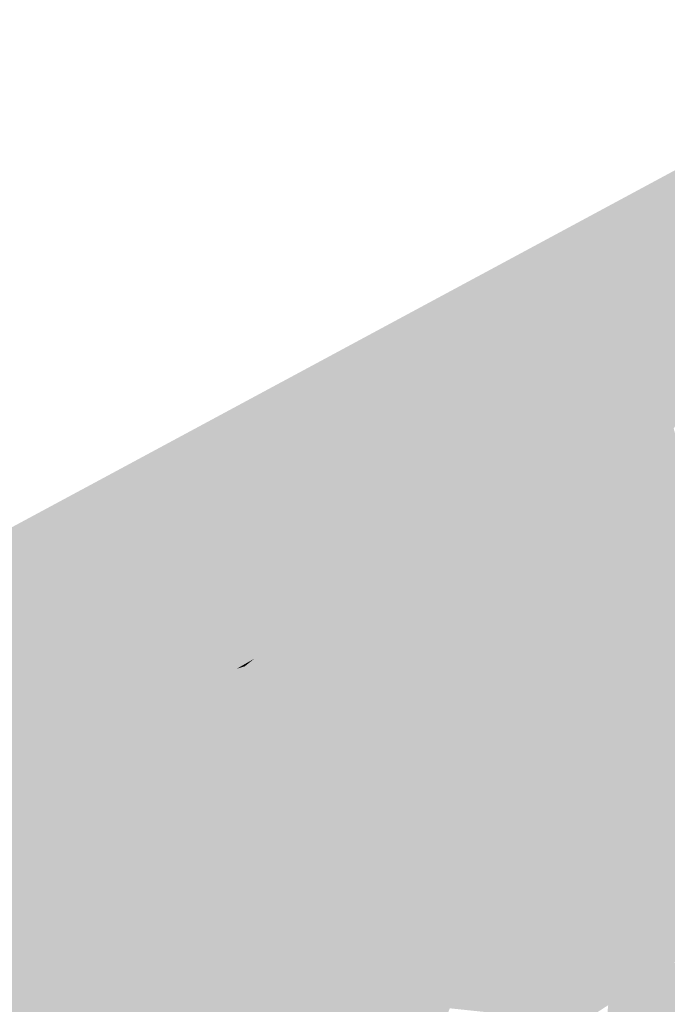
# Model space of a CAD drawing. Header units: metres. Extents: x 164696 to 183842, y 382615 to 387356.
# Tile 972 of 1056: x 182760.87 to 182762.19, y 386677.88 to 386679.9. Entities that reach past the tile are written whole.
import ezdxf

# ---------------------------------------------------------------- set-up
doc = ezdxf.new("R2010")
doc.units = ezdxf.units.M
doc.layers.add('C3D-SURFACE_TINSURFACE', color=7, linetype='Continuous')

msp = doc.modelspace()

# ---------------------------------------------------------------- linework, layer by layer
at = {"layer": 'C3D-SURFACE_TINSURFACE', "color": 11, "linetype": 'Continuous', "lineweight": -3, "true_color": 0xff8585}
for points in [[(182759.8842, 386678.3368), (182766.0202, 386681.6256), (182766.5876, 386681.9462)], [(182759.8842, 386678.3368), (182764.3063, 386680.694), (182766.0202, 386681.6256)], [(182759.8842, 386678.3368), (182763.8544, 386680.4186), (182764.9866, 386681.0465)], [(182759.8842, 386678.3368), (182764.9866, 386681.0465), (182764.3063, 386680.694)], [(182759.8842, 386678.3368), (182762.628, 386679.7557), (182763.8544, 386680.4186)], [(182759.8842, 386678.3368), (182761.1702, 386678.8576), (182762.628, 386679.7557)], [(182761.1702, 386678.8576), (182762.0211, 386678.9597), (182762.628, 386679.7557)], [(182762.628, 386679.7557), (182762.0211, 386678.9597), (182762.0593, 386678.9806)], [(182762.0975, 386679.0015), (182762.628, 386679.7557), (182762.0593, 386678.9806)], [(182762.0975, 386679.0015), (182762.1337, 386679.0214), (182762.628, 386679.7557)], [(182762.1337, 386679.0214), (182762.1685, 386679.0399), (182762.628, 386679.7557)], [(182762.1685, 386679.0399), (182762.2034, 386679.0584), (182762.628, 386679.7557)], [(182762.3044, 386678.7155), (182762.2034, 386679.0584), (182762.1685, 386679.0399)], [(182762.3044, 386678.7155), (182762.1685, 386679.0399), (182762.1337, 386679.0214)], [(182762.3044, 386678.7155), (182762.1337, 386679.0214), (182762.0975, 386679.0015)], [(182762.3044, 386678.7155), (182762.0975, 386679.0015), (182762.0593, 386678.9806)], [(182762.3044, 386678.7155), (182762.0593, 386678.9806), (182762.0211, 386678.9597)], [(182761.1702, 386678.8576), (182761.9829, 386678.9388), (182762.0211, 386678.9597)], [(182762.3044, 386678.7155), (182762.0211, 386678.9597), (182761.9829, 386678.9388)], [(182761.1702, 386678.8576), (182761.9447, 386678.9179), (182761.9829, 386678.9388)], [(182762.3044, 386678.7155), (182761.9829, 386678.9388), (182761.9447, 386678.9179)], [(182761.1702, 386678.8576), (182761.9066, 386678.897), (182761.9447, 386678.9179)], [(182762.2982, 386678.6689), (182761.9447, 386678.9179), (182761.9066, 386678.897)], [(182762.2982, 386678.6689), (182762.3044, 386678.7155), (182761.9447, 386678.9179)], [(182761.1702, 386678.8576), (182761.8684, 386678.8762), (182761.9066, 386678.897)], [(182762.2982, 386678.6689), (182761.9066, 386678.897), (182761.8684, 386678.8762)], [(182761.1702, 386678.8576), (182761.8575, 386678.8706), (182761.8684, 386678.8762)], [(182761.1702, 386678.8576), (182761.7158, 386678.8547), (182761.8575, 386678.8706)], [(182762.2982, 386678.6689), (182761.8684, 386678.8762), (182761.8575, 386678.8706)], [(182762.2982, 386678.6689), (182761.8575, 386678.8706), (182761.9137, 386678.8194)], [(182759.8842, 386678.3368), (182760.7853, 386678.2965), (182761.1702, 386678.8576)], [(182760.8123, 386678.3111), (182761.1702, 386678.8576), (182760.7853, 386678.2965)], [(182760.8392, 386678.3256), (182761.1702, 386678.8576), (182760.8123, 386678.3111)], [(182760.8392, 386678.3256), (182760.8662, 386678.3402), (182761.1702, 386678.8576)], [(182761.1702, 386678.8576), (182760.8662, 386678.3402), (182760.8931, 386678.3548)], [(182761.1702, 386678.8576), (182760.8931, 386678.3548), (182760.9201, 386678.3694)], [(182761.1702, 386678.8576), (182760.9201, 386678.3694), (182760.947, 386678.384)], [(182761.1702, 386678.8576), (182760.947, 386678.384), (182760.974, 386678.3986)], [(182761.1702, 386678.8576), (182760.974, 386678.3986), (182761.0009, 386678.4132)], [(182761.1702, 386678.8576), (182761.0009, 386678.4132), (182761.0279, 386678.4278)], [(182761.1875, 386678.8239), (182761.1702, 386678.8576), (182761.0279, 386678.4278)], [(182761.1702, 386678.8576), (182761.1875, 386678.8239), (182761.5584, 386678.7099)], [(182761.1702, 386678.8576), (182761.5584, 386678.7099), (182761.6059, 386678.7375)], [(182761.1702, 386678.8576), (182761.6059, 386678.7375), (182761.6607, 386678.7666)], [(182761.1702, 386678.8576), (182761.6607, 386678.7666), (182761.7155, 386678.7958)], [(182761.1702, 386678.8576), (182761.7155, 386678.7958), (182761.7702, 386678.8249)], [(182761.1702, 386678.8576), (182761.7702, 386678.8249), (182761.7839, 386678.8322)], [(182761.1702, 386678.8576), (182761.7839, 386678.8322), (182761.7158, 386678.8547)], [(182761.1875, 386678.8239), (182761.0279, 386678.4278), (182761.2049, 386678.7902)], [(182761.1875, 386678.8239), (182761.2049, 386678.7902), (182761.5406, 386678.6997)], [(182761.1875, 386678.8239), (182761.5406, 386678.6997), (182761.5584, 386678.7099)], [(182762.2982, 386678.6689), (182761.7702, 386678.8249), (182761.7155, 386678.7958)], [(182762.2982, 386678.6689), (182761.7839, 386678.8322), (182761.7702, 386678.8249)], [(182762.2982, 386678.6689), (182761.9137, 386678.8194), (182761.7839, 386678.8322)], [(182761.0279, 386678.4278), (182761.2687, 386678.6702), (182761.2049, 386678.7902)], [(182761.4696, 386678.6589), (182761.2049, 386678.7902), (182761.2687, 386678.6702)], [(182761.4873, 386678.6691), (182761.2049, 386678.7902), (182761.4696, 386678.6589)], [(182761.5051, 386678.6793), (182761.2049, 386678.7902), (182761.4873, 386678.6691)], [(182761.5051, 386678.6793), (182761.5228, 386678.6895), (182761.2049, 386678.7902)], [(182761.5228, 386678.6895), (182761.5406, 386678.6997), (182761.2049, 386678.7902)], [(182761.5287, 386678.2234), (182761.7155, 386678.7958), (182761.6607, 386678.7666)], [(182761.5287, 386678.2234), (182761.5534, 386678.1798), (182761.7155, 386678.7958)], [(182761.5534, 386678.1798), (182762.2982, 386678.6689), (182761.7155, 386678.7958)], [(182761.504, 386678.2671), (182761.6607, 386678.7666), (182761.6059, 386678.7375)], [(182761.5287, 386678.2234), (182761.6607, 386678.7666), (182761.504, 386678.2671)], [(182761.4633, 386678.3418), (182761.6059, 386678.7375), (182761.5584, 386678.7099)], [(182761.4633, 386678.3418), (182761.4793, 386678.3107), (182761.6059, 386678.7375)], [(182761.504, 386678.2671), (182761.6059, 386678.7375), (182761.4793, 386678.3107)], [(182761.4414, 386678.3767), (182761.5406, 386678.6997), (182761.5228, 386678.6895)], [(182761.4414, 386678.3767), (182761.4633, 386678.3418), (182761.5406, 386678.6997)], [(182761.4633, 386678.3418), (182761.5584, 386678.7099), (182761.5406, 386678.6997)], [(182761.5051, 386678.6793), (182761.4414, 386678.3767), (182761.5228, 386678.6895)], [(182761.0279, 386678.4278), (182761.2968, 386678.6196), (182761.2687, 386678.6702)], [(182761.3808, 386678.6079), (182761.2687, 386678.6702), (182761.2968, 386678.6196)], [(182761.3985, 386678.6181), (182761.2687, 386678.6702), (182761.3808, 386678.6079)], [(182761.3985, 386678.6181), (182761.4163, 386678.6283), (182761.2687, 386678.6702)], [(182761.4163, 386678.6283), (182761.434, 386678.6385), (182761.2687, 386678.6702)], [(182761.434, 386678.6385), (182761.4518, 386678.6487), (182761.2687, 386678.6702)], [(182761.4696, 386678.6589), (182761.2687, 386678.6702), (182761.4518, 386678.6487)], [(182761.4195, 386678.4116), (182761.5051, 386678.6793), (182761.4873, 386678.6691)], [(182761.4195, 386678.4116), (182761.4414, 386678.3767), (182761.5051, 386678.6793)], [(182761.4195, 386678.4116), (182761.4873, 386678.6691), (182761.4696, 386678.6589)], [(182761.5534, 386678.1798), (182761.5781, 386678.1361), (182762.2982, 386678.6689)], [(182762.2982, 386678.6689), (182761.5781, 386678.1361), (182762.2313, 386677.9829)], [(182761.3833, 386678.4761), (182761.4518, 386678.6487), (182761.434, 386678.6385)], [(182761.3975, 386678.4465), (182761.4518, 386678.6487), (182761.3833, 386678.4761)], [(182761.3975, 386678.4465), (182761.4696, 386678.6589), (182761.4518, 386678.6487)], [(182761.3975, 386678.4465), (182761.4195, 386678.4116), (182761.4696, 386678.6589)], [(182761.3097, 386678.5671), (182761.2968, 386678.6196), (182761.0279, 386678.4278)], [(182761.3113, 386678.5957), (182761.2968, 386678.6196), (182761.3097, 386678.5671)], [(182761.3113, 386678.5957), (182761.363, 386678.5977), (182761.2968, 386678.6196)], [(182761.363, 386678.5977), (182761.3808, 386678.6079), (182761.2968, 386678.6196)], [(182761.3689, 386678.5), (182761.4163, 386678.6283), (182761.3985, 386678.6181)], [(182761.3833, 386678.4761), (182761.4163, 386678.6283), (182761.3689, 386678.5)], [(182761.3833, 386678.4761), (182761.434, 386678.6385), (182761.4163, 386678.6283)], [(182761.3545, 386678.524), (182761.3808, 386678.6079), (182761.363, 386678.5977)], [(182761.3545, 386678.524), (182761.3689, 386678.5), (182761.3808, 386678.6079)], [(182761.3689, 386678.5), (182761.3985, 386678.6181), (182761.3808, 386678.6079)], [(182761.3113, 386678.5957), (182761.3097, 386678.5671), (182761.3275, 386678.5773)], [(182761.3113, 386678.5957), (182761.3453, 386678.5875), (182761.363, 386678.5977)], [(182761.3113, 386678.5957), (182761.3275, 386678.5773), (182761.3453, 386678.5875)], [(182761.3257, 386678.5718), (182761.3453, 386678.5875), (182761.3275, 386678.5773)], [(182761.3257, 386678.5718), (182761.3401, 386678.5479), (182761.3453, 386678.5875)], [(182761.3401, 386678.5479), (182761.363, 386678.5977), (182761.3453, 386678.5875)], [(182761.3401, 386678.5479), (182761.3545, 386678.524), (182761.363, 386678.5977)], [(182761.3689, 386678.5), (182761.3097, 386678.5671), (182761.0279, 386678.4278)], [(182761.3257, 386678.5718), (182761.3275, 386678.5773), (182761.3097, 386678.5671)], [(182761.3257, 386678.5718), (182761.3097, 386678.5671), (182761.3401, 386678.5479)], [(182761.3545, 386678.524), (182761.3401, 386678.5479), (182761.3097, 386678.5671)], [(182761.3689, 386678.5), (182761.3545, 386678.524), (182761.3097, 386678.5671)], [(182761.3833, 386678.4761), (182761.3689, 386678.5), (182761.0279, 386678.4278)], [(182761.3975, 386678.4465), (182761.3833, 386678.4761), (182761.0279, 386678.4278)], [(182761.4195, 386678.4116), (182761.3975, 386678.4465), (182761.0279, 386678.4278)], [(182761.0956, 386678.0066), (182761.0279, 386678.4278), (182761.0009, 386678.4132)], [(182761.4195, 386678.4116), (182761.0279, 386678.4278), (182761.4414, 386678.3767)], [(182761.0956, 386678.0066), (182761.4414, 386678.3767), (182761.0279, 386678.4278)], [(182761.0956, 386678.0066), (182760.974, 386678.3986), (182760.947, 386678.384)], [(182761.0956, 386678.0066), (182761.0009, 386678.4132), (182760.974, 386678.3986)], [(182761.0956, 386678.0066), (182760.947, 386678.384), (182760.9201, 386678.3694)], [(182761.0956, 386678.0066), (182760.9201, 386678.3694), (182760.8931, 386678.3548)], [(182761.0956, 386678.0066), (182761.4633, 386678.3418), (182761.4414, 386678.3767)], [(182761.0956, 386678.0066), (182760.8662, 386678.3402), (182760.8392, 386678.3256)], [(182761.0956, 386678.0066), (182760.8931, 386678.3548), (182760.8662, 386678.3402)], [(182761.0956, 386678.0066), (182761.4793, 386678.3107), (182761.4633, 386678.3418)], [(182761.0956, 386678.0066), (182760.8392, 386678.3256), (182760.8123, 386678.3111)], [(182761.0956, 386678.0066), (182760.8123, 386678.3111), (182760.7853, 386678.2965)], [(182761.0956, 386678.0066), (182761.1882, 386677.956), (182761.4793, 386678.3107)], [(182761.1882, 386677.956), (182761.504, 386678.2671), (182761.4793, 386678.3107)], [(182760.6962, 386678.2409), (182761.0956, 386678.0066), (182760.7573, 386678.2771)], [(182761.0956, 386678.0066), (182760.7853, 386678.2965), (182760.7573, 386678.2771)], [(182761.1882, 386677.956), (182761.5287, 386678.2234), (182761.504, 386678.2671)], [(182760.6351, 386678.2046), (182761.0956, 386678.0066), (182760.6962, 386678.2409)], [(182761.5287, 386678.2234), (182761.1882, 386677.956), (182761.5534, 386678.1798)], [(182761.0956, 386678.0066), (182760.6351, 386678.2046), (182760.5741, 386678.1684)], [(182761.5534, 386678.1798), (182761.1882, 386677.956), (182761.2091, 386677.9314)], [(182761.5534, 386678.1798), (182761.2091, 386677.9314), (182761.2301, 386677.9067)], [(182761.5534, 386678.1798), (182761.2301, 386677.9067), (182761.5781, 386678.1361)], [(182761.0956, 386678.0066), (182760.5741, 386678.1684), (182760.5188, 386678.138)], [(182760.4926, 386678.1241), (182761.0956, 386678.0066), (182760.5188, 386678.138)], [(182761.2301, 386677.9067), (182761.5924, 386678.0998), (182761.5781, 386678.1361)], [(182762.2313, 386677.9829), (182761.5781, 386678.1361), (182762.2044, 386677.9655)], [(182762.2044, 386677.9655), (182761.5781, 386678.1361), (182762.1774, 386677.9481)], [(182761.6143, 386678.0658), (182762.1774, 386677.9481), (182761.5781, 386678.1361)], [(182761.6143, 386678.0658), (182761.5781, 386678.1361), (182761.5924, 386678.0998)], [(182760.4926, 386678.1241), (182760.326, 386677.4404), (182761.0956, 386678.0066)], [(182761.2301, 386677.9067), (182761.2511, 386677.8821), (182761.5924, 386678.0998)], [(182761.2511, 386677.8821), (182761.6143, 386678.0658), (182761.5924, 386678.0998)], [(182761.2511, 386677.8821), (182761.6362, 386678.0319), (182761.6143, 386678.0658)], [(182761.6143, 386678.0658), (182762.1504, 386677.9307), (182762.1774, 386677.9481)], [(182761.6362, 386678.0319), (182762.1504, 386677.9307), (182761.6143, 386678.0658)], [(182761.6362, 386678.0319), (182761.2511, 386677.8821), (182761.2813, 386677.7992)], [(182761.6362, 386678.0319), (182761.2813, 386677.7992), (182761.6582, 386677.9979)], [(182761.6362, 386678.0319), (182762.1235, 386677.9133), (182762.1504, 386677.9307)], [(182761.6362, 386678.0319), (182761.6582, 386677.9979), (182762.1235, 386677.9133)], [(182760.9719, 386677.2329), (182761.0956, 386678.0066), (182760.326, 386677.4404)], [(182761.0054, 386677.2507), (182761.0956, 386678.0066), (182760.9719, 386677.2329)], [(182761.0388, 386677.2686), (182761.0956, 386678.0066), (182761.0054, 386677.2507)], [(182761.0722, 386677.2864), (182761.0956, 386678.0066), (182761.0388, 386677.2686)], [(182761.1057, 386677.3043), (182761.0956, 386678.0066), (182761.0722, 386677.2864)], [(182761.1057, 386677.3043), (182761.2813, 386677.7992), (182761.0956, 386678.0066)], [(182761.0956, 386678.0066), (182761.2813, 386677.7992), (182761.2091, 386677.9314)], [(182761.0956, 386678.0066), (182761.2091, 386677.9314), (182761.1882, 386677.956)], [(182761.2813, 386677.7992), (182761.6801, 386677.964), (182761.6582, 386677.9979)], [(182761.6582, 386677.9979), (182762.0965, 386677.8959), (182762.1235, 386677.9133)], [(182761.6582, 386677.9979), (182761.6801, 386677.964), (182762.0965, 386677.8959)], [(182761.2813, 386677.7992), (182761.3102, 386677.7271), (182761.6801, 386677.964)], [(182761.3102, 386677.7271), (182761.6983, 386677.9339), (182761.6801, 386677.964)], [(182761.6801, 386677.964), (182762.0695, 386677.8785), (182762.0965, 386677.8959)], [(182761.6801, 386677.964), (182762.0426, 386677.8611), (182762.0695, 386677.8785)], [(182761.6983, 386677.9339), (182762.0426, 386677.8611), (182761.6801, 386677.964)], [(182762.0812, 386677.3846), (182762.7915, 386677.8011), (182762.2044, 386677.9655)], [(182762.0812, 386677.3846), (182762.2044, 386677.9655), (182762.1774, 386677.9481)], [(182762.0812, 386677.3846), (182762.1774, 386677.9481), (182762.0266, 386677.4707)], [(182762.0266, 386677.4707), (182762.1774, 386677.9481), (182762.1504, 386677.9307)], [(182761.2813, 386677.7992), (182761.2301, 386677.9067), (182761.2091, 386677.9314)], [(182761.3102, 386677.7271), (182761.3208, 386677.7046), (182761.6983, 386677.9339)], [(182761.6224, 386677.6166), (182761.6983, 386677.9339), (182761.3208, 386677.7046)], [(182761.6224, 386677.6166), (182761.6633, 386677.6392), (182761.6983, 386677.9339)], [(182761.6633, 386677.6392), (182761.7217, 386677.903), (182761.6983, 386677.9339)], [(182761.6983, 386677.9339), (182761.7217, 386677.903), (182762.0426, 386677.8611)], [(182762.0266, 386677.4707), (182762.1504, 386677.9307), (182762.1235, 386677.9133)], [(182761.2813, 386677.7992), (182761.2511, 386677.8821), (182761.2301, 386677.9067)], [(182761.6633, 386677.6392), (182761.7364, 386677.8837), (182761.7217, 386677.903)], [(182761.7217, 386677.903), (182762.0156, 386677.8436), (182762.0426, 386677.8611)], [(182761.7217, 386677.903), (182761.7364, 386677.8837), (182761.8669, 386677.8593)], [(182761.7217, 386677.903), (182761.8669, 386677.8593), (182762.0156, 386677.8436)], [(182762.0266, 386677.4707), (182762.1235, 386677.9133), (182762.0965, 386677.8959)], [(182762.0266, 386677.4707), (182762.0965, 386677.8959), (182762.0695, 386677.8785)], [(182761.6633, 386677.6392), (182761.7221, 386677.8066), (182761.7364, 386677.8837)]]:
    msp.add_solid(points, dxfattribs=at)
at = {"layer": 'C3D-SURFACE_TINSURFACE', "color": 1, "linetype": 'Continuous', "lineweight": -3, "true_color": 0xe60000}
for points in [[(182761.8575, 386678.8706), (182761.7158, 386678.8547), (182761.825, 386678.8541)], [(182761.8575, 386678.8706), (182761.825, 386678.8541), (182761.9137, 386678.8194)], [(182761.7839, 386678.8322), (182761.825, 386678.8541), (182761.7158, 386678.8547)], [(182761.7839, 386678.8322), (182761.9137, 386678.8194), (182761.825, 386678.8541)], [(182761.7364, 386677.8837), (182761.7221, 386677.8066), (182761.7452, 386677.8721)], [(182761.8669, 386677.8593), (182761.7364, 386677.8837), (182761.7452, 386677.8721)]]:
    msp.add_solid(points, dxfattribs=at)

doc.saveas('drawing.dxf')
